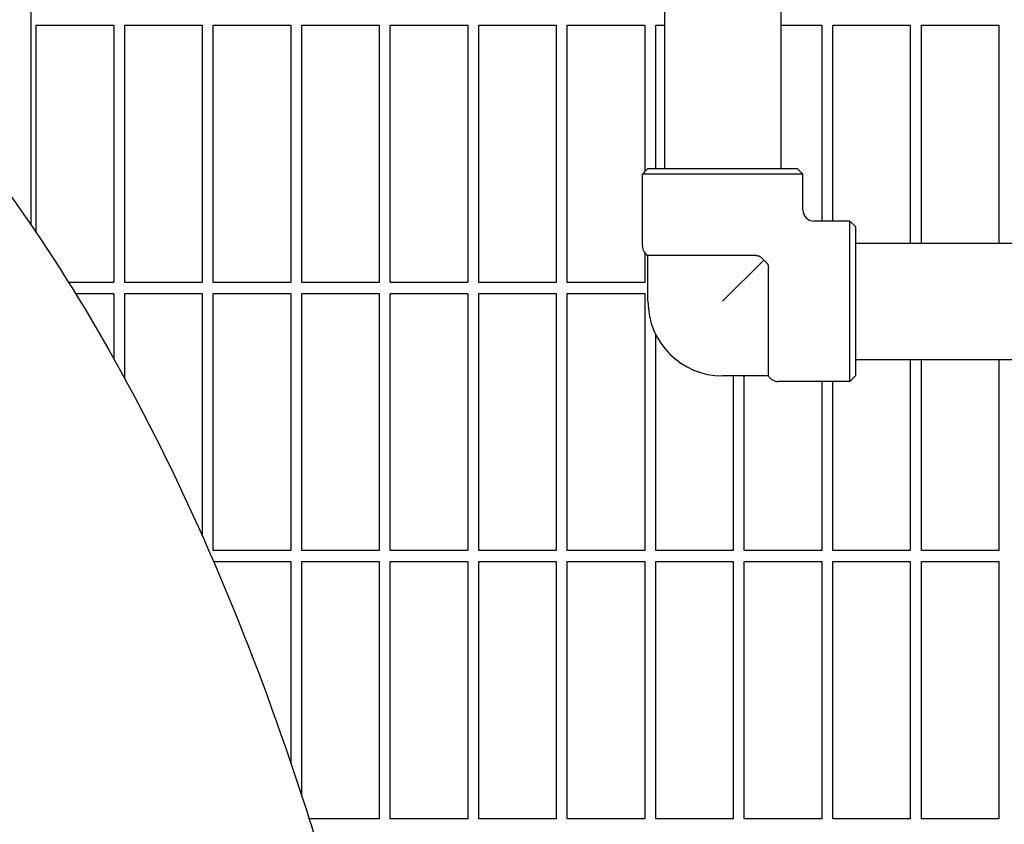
# Model space of a CAD drawing. Header units: inches. Extents: x 24 to 1128, y -69 to 748.
# Tile 648 of 656: x 760 to 772, y 632 to 641. Entities that reach past the tile are written whole.
import ezdxf

# ---------------------------------------------------------------- set-up
doc = ezdxf.new("R2010")
doc.units = ezdxf.units.IN
doc.header["$LTSCALE"] = 32
doc.header["$MEASUREMENT"] = 0
doc.layers.add('Visible (ANSI)', color=7, linetype='Continuous', lineweight=30)

msp = doc.modelspace()

# ---------------------------------------------------------------- linework, layer by layer
at = {"layer": 'Visible (ANSI)'}
for p, q in [((760.61063, 649.33853), (760.61063, 638.46092)), ((767.77048, 640.86853), (767.77048, 639.09353)), ((769.08548, 640.86853), (769.08548, 639.09353)), ((760.67313, 638.36887), (760.67313, 640.71353)), ((760.67313, 640.71353), (761.54813, 640.71353)), ((761.54813, 640.71353), (761.54813, 637.80728)), ((761.67313, 637.80728), (761.67313, 640.71353)), ((761.67313, 640.71353), (762.54813, 640.71353)), ((762.54813, 640.71353), (762.54813, 637.80728)), ((762.67313, 637.80728), (762.67313, 640.71353)), ((762.67313, 640.71353), (763.54813, 640.71353)), ((763.54813, 640.71353), (763.54813, 637.80728)), ((763.67313, 637.80728), (763.67313, 640.71353)), ((763.67313, 640.71353), (764.54813, 640.71353)), ((764.54813, 640.71353), (764.54813, 637.80728)), ((764.67313, 637.80728), (764.67313, 640.71353)), ((764.67313, 640.71353), (765.54813, 640.71353)), ((765.54813, 640.71353), (765.54813, 637.80728)), ((765.67313, 637.80728), (765.67313, 640.71353)), ((765.67313, 640.71353), (766.54813, 640.71353)), ((766.54813, 640.71353), (766.54813, 637.80728)), ((766.67313, 637.80728), (766.67313, 640.71353)), ((766.67313, 640.71353), (767.54813, 640.71353)), ((767.54813, 640.71353), (767.54813, 639.05744)), ((767.67313, 639.09353), (767.67313, 640.71353)), ((767.67313, 640.71353), (767.77048, 640.71353)), ((769.08548, 640.71353), (769.54813, 640.71353)), ((769.54813, 640.71353), (769.54813, 638.49978)), ((769.67313, 638.49978), (769.67313, 640.71353)), ((769.67313, 640.71353), (770.54813, 640.71353)), ((770.54813, 640.71353), (770.54813, 638.25103)), ((770.67313, 638.25103), (770.67313, 640.71353)), ((770.67313, 640.71353), (771.54813, 640.71353)), ((771.54813, 640.71353), (771.54813, 638.25103)), ((767.58423, 639.09353), (767.52173, 639.03103)), ((769.33423, 639.03103), (767.52173, 639.03103)), ((767.52173, 638.21853), (767.52173, 639.03103)), ((767.58423, 639.09353), (769.27173, 639.09353)), ((769.27173, 639.09353), (769.33423, 639.03103)), ((769.33423, 638.62478), (769.33423, 639.03103)), ((769.86548, 638.49978), (769.45923, 638.49978)), ((769.86548, 636.68728), (769.86548, 638.49978)), ((769.92798, 638.43728), (769.86548, 638.49978)), ((769.92798, 638.43728), (769.92798, 636.74978)), ((769.92798, 638.25103), (771.79048, 638.25103)), ((767.54813, 638.14169), (767.54813, 637.80728)), ((768.8083, 638.11028), (767.58423, 638.11028)), ((767.58423, 637.59353), (767.58423, 638.11028)), ((768.42798, 637.59353), (768.89286, 638.05841)), ((768.94472, 636.74978), (768.94472, 637.97385)), ((761.54813, 637.80728), (761.03772, 637.80728)), ((762.54813, 637.80728), (761.67313, 637.80728)), ((763.54813, 637.80728), (762.67313, 637.80728)), ((764.54813, 637.80728), (763.67313, 637.80728)), ((765.54813, 637.80728), (764.67313, 637.80728)), ((766.54813, 637.80728), (765.67313, 637.80728)), ((767.54813, 637.80728), (766.67313, 637.80728)), ((761.11522, 637.68228), (761.54813, 637.68228)), ((761.54813, 637.68228), (761.54813, 636.94475)), ((761.67313, 636.71867), (761.67313, 637.68228)), ((761.67313, 637.68228), (762.54813, 637.68228)), ((762.54813, 637.68228), (762.54813, 634.94431)), ((762.67313, 634.77603), (762.67313, 637.68228)), ((762.67313, 637.68228), (763.54813, 637.68228)), ((763.54813, 637.68228), (763.54813, 634.77603)), ((763.67313, 634.77603), (763.67313, 637.68228)), ((763.67313, 637.68228), (764.54813, 637.68228)), ((764.54813, 637.68228), (764.54813, 634.77603)), ((764.67313, 634.77603), (764.67313, 637.68228)), ((764.67313, 637.68228), (765.54813, 637.68228)), ((765.54813, 637.68228), (765.54813, 634.77603)), ((765.67313, 634.77603), (765.67313, 637.68228)), ((765.67313, 637.68228), (766.54813, 637.68228)), ((766.54813, 637.68228), (766.54813, 634.77603)), ((766.67313, 634.77603), (766.67313, 637.68228)), ((766.67313, 637.68228), (767.54813, 637.68228)), ((767.54813, 637.68228), (767.54813, 634.77603)), ((767.67313, 634.77603), (767.67313, 637.21653)), ((769.92798, 636.93603), (771.79048, 636.93603)), ((770.54813, 636.93603), (770.54813, 634.77603)), ((770.67313, 634.77603), (770.67313, 636.93603)), ((771.54813, 636.93603), (771.54813, 634.77603)), ((768.94472, 636.74978), (768.42798, 636.74978)), ((768.54813, 636.74978), (768.54813, 634.77603)), ((768.67313, 634.77603), (768.67313, 636.74978)), ((769.86548, 636.68728), (769.05298, 636.68728)), ((769.54813, 636.68728), (769.54813, 634.77603)), ((769.67313, 634.77603), (769.67313, 636.68728)), ((769.92798, 636.74978), (769.86548, 636.68728)), ((763.54813, 634.77603), (762.67313, 634.77603)), ((764.54813, 634.77603), (763.67313, 634.77603)), ((765.54813, 634.77603), (764.67313, 634.77603)), ((766.54813, 634.77603), (765.67313, 634.77603)), ((767.54813, 634.77603), (766.67313, 634.77603)), ((768.54813, 634.77603), (767.67313, 634.77603)), ((769.54813, 634.77603), (768.67313, 634.77603)), ((770.54813, 634.77603), (769.67313, 634.77603)), ((771.54813, 634.77603), (770.67313, 634.77603)), ((762.67679, 634.65103), (763.54813, 634.65103)), ((763.54813, 634.65103), (763.54813, 632.378)), ((763.67313, 632.00188), (763.67313, 634.65103)), ((763.67313, 634.65103), (764.54813, 634.65103)), ((764.54813, 634.65103), (764.54813, 631.74478)), ((764.67313, 631.74478), (764.67313, 634.65103)), ((764.67313, 634.65103), (765.54813, 634.65103)), ((765.54813, 634.65103), (765.54813, 631.74478)), ((765.67313, 631.74478), (765.67313, 634.65103)), ((765.67313, 634.65103), (766.54813, 634.65103)), ((766.54813, 634.65103), (766.54813, 631.74478)), ((766.67313, 631.74478), (766.67313, 634.65103)), ((766.67313, 634.65103), (767.54813, 634.65103)), ((767.54813, 634.65103), (767.54813, 631.74478)), ((767.67313, 631.74478), (767.67313, 634.65103)), ((767.67313, 634.65103), (768.54813, 634.65103)), ((768.54813, 634.65103), (768.54813, 631.74478)), ((768.67313, 631.74478), (768.67313, 634.65103)), ((768.67313, 634.65103), (769.54813, 634.65103)), ((769.54813, 634.65103), (769.54813, 631.74478)), ((769.67313, 631.74478), (769.67313, 634.65103)), ((769.67313, 634.65103), (770.54813, 634.65103)), ((770.54813, 634.65103), (770.54813, 631.74478)), ((770.67313, 631.74478), (770.67313, 634.65103)), ((770.67313, 634.65103), (771.54813, 634.65103)), ((771.54813, 634.65103), (771.54813, 631.74478)), ((764.54813, 631.74478), (763.75575, 631.74478)), ((765.54813, 631.74478), (764.67313, 631.74478)), ((766.54813, 631.74478), (765.67313, 631.74478)), ((767.54813, 631.74478), (766.67313, 631.74478)), ((768.54813, 631.74478), (767.67313, 631.74478)), ((769.54813, 631.74478), (768.67313, 631.74478)), ((770.54813, 631.74478), (769.67313, 631.74478)), ((771.54813, 631.74478), (770.67313, 631.74478))]:
    msp.add_line(p, q, dxfattribs=at)
for centre, radius, start, end in [((769.45923, 638.62478), 0.125, 180, 270), ((767.64673, 638.21853), 0.125, 180, 240), ((768.42798, 637.59353), 0.84375, 180, 270), ((769.05298, 636.81228), 0.125, 210, 270)]:
    msp.add_arc(centre, radius, start, end, dxfattribs=at)
for points, knots in [([(752.90563, 643.41853), (753.62457, 643.41853), (754.34313, 643.30283), (755.80064, 642.83311), (756.53668, 642.46198), (758.10496, 641.38096), (758.92208, 640.61382), (760.50936, 638.69863), (761.26917, 637.52227), (762.62778, 634.87399), (763.22644, 633.40197), (763.99369, 631.00025), (764.23032, 630.1524), (764.44081, 629.28056)], [0, 0, 0, 0, 0.15976447, 0.15976447, 0.33190344, 0.33190344, 0.54283806, 0.54283806, 0.77254656, 0.77254656, 1.00225505, 1.00225505, 1.12094274, 1.12094274, 1.12094274, 1.12094274]), ([(768.8083, 638.11028), (768.81459, 638.11028), (768.8208, 638.10956), (768.83286, 638.10666), (768.83859, 638.10453), (768.85275, 638.09741), (768.86049, 638.09169), (768.87599, 638.0778), (768.88497, 638.06822), (768.89286, 638.05841)], [-0.452725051, -0.452725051, -0.452725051, -0.452725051, -0.39374992, -0.39374992, -0.335755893, -0.335755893, -0.245387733, -0.245387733, -0.144725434, -0.144725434, -0.144725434, -0.144725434]), ([(768.89286, 638.05841), (768.89517, 638.05656), (768.89742, 638.05468), (768.90557, 638.04762), (768.91363, 638.04017), (768.92737, 638.02449), (768.93299, 638.01656), (768.9433, 637.99464), (768.94472, 637.98295), (768.94472, 637.97385)], [-0.208322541, -0.208322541, -0.208322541, -0.208322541, -0.187392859, -0.187392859, -0.13036023, -0.13036023, -0.07767244, -0.07767244, 0, 0, 0, 0])]:
    msp.add_open_spline(points, degree=3, knots=knots, dxfattribs=at)

doc.saveas('drawing.dxf')
